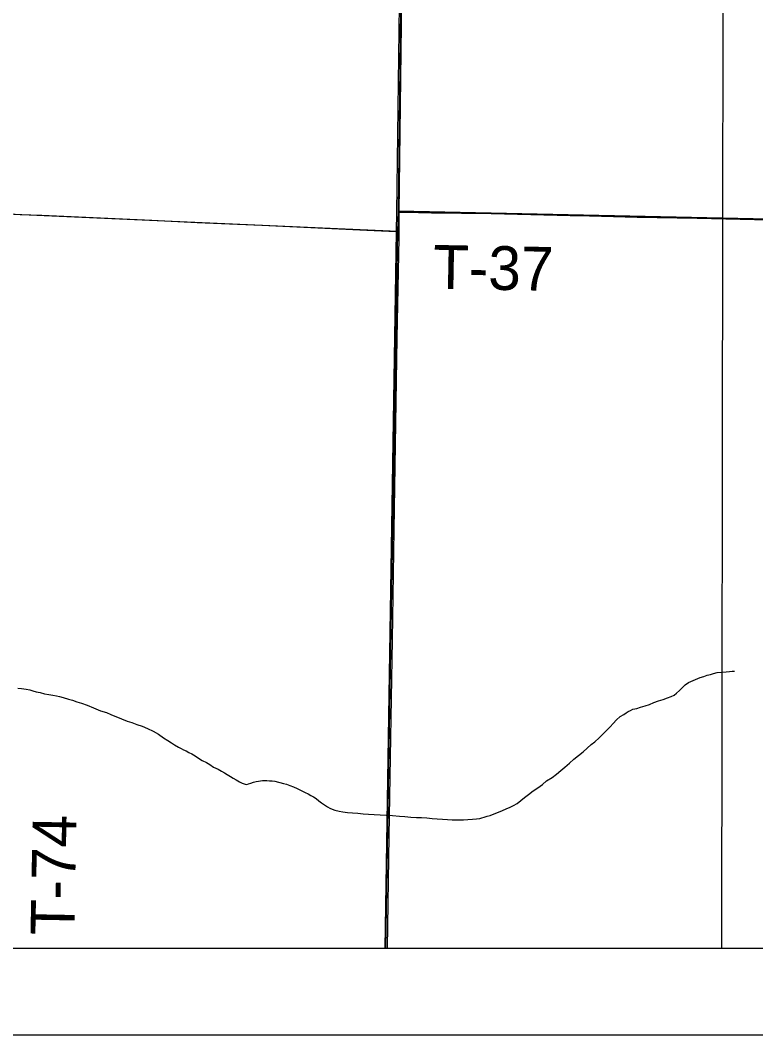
# Model space of a CAD drawing. Extents: x 0 to 68, y 0 to 52.9.
# Drawn here: x 25.596 to 26.517, y 14 to 15.27 of the extents above; entities that cross this region are included whole.
import ezdxf

# ---------------------------------------------------------------- set-up
doc = ezdxf.new("R2010")
doc.units = 0
for name, color, linetype in [('Default', 7, 'Continuous'), ('GM_X_County_Road', 7, 'Continuous'), ('GM_X_Minor_River', 7, 'Continuous'), ('GM_X_Township', 7, 'Continuous'), ('GM_X_Township_Road', 7, 'Continuous'), ('GM_X_Township_Road_Text', 7, 'Continuous'), ('SH_Data', 7, 'Continuous')]:
    doc.layers.add(name, color=color, linetype=linetype)

msp = doc.modelspace()

# ---------------------------------------------------------------- linework, layer by layer
at = {"layer": 'Default'}
msp.add_line((24.6206, 14.1085), (31.3735, 14.1085), dxfattribs=at)
for points in [[(26.4744, 14.1085), (26.4757, 15.0215), (26.4765, 15.5044), (26.4849, 15.9942), (26.4936, 16.4764), (26.5003, 16.7962), (26.5068, 17.0882), (26.51, 17.2354), (26.5141, 17.413)], [(26.0557, 14.1085), (26.0579, 14.2486), (26.0595, 14.3475), (26.062, 14.4943), (26.064, 14.6322), (26.0678, 14.872), (26.0702, 14.9979), (26.0702, 15.0056), (26.0705, 15.0299), (26.0717, 15.1298), (26.0731, 15.2647), (26.0743, 15.3906)], [(26.0538, 14.1085), (26.0686, 15.0058), (26.0693, 15.031), (26.9579, 15.012), (26.9464, 14.1085)]]:
    msp.add_lwpolyline(points, dxfattribs=at)
for points in [[(25.1024, 16.0217), (26.0802, 15.9705), (26.0693, 15.031), (26.0686, 15.0058), (25.0886, 15.049)], [(26.0805, 15.9928), (26.5121, 15.996), (26.9703, 15.9867), (26.9579, 15.012), (26.0693, 15.031), (26.0802, 15.9705)]]:
    msp.add_lwpolyline(points, close=True, dxfattribs=at)
at = {"layer": 'GM_X_County_Road'}
msp.add_lwpolyline([(25.583, 15.0278), (25.5956, 15.027), (25.6226, 15.0262), (25.7604, 15.0198), (25.8173, 15.0171), (25.8982, 15.0136), (26.03, 15.0075), (26.0667, 15.0058), (26.0702, 15.0056)], dxfattribs=at)
at = {"layer": 'GM_X_Minor_River'}
for points in [[(26.2439, 14.3092), (26.2498, 14.3132), (26.255, 14.3179), (26.262, 14.3222), (26.2672, 14.3262), (26.2728, 14.3306), (26.278, 14.3349), (26.2835, 14.34), (26.2891, 14.3451), (26.295, 14.3494), (26.3006, 14.3541), (26.3057, 14.3588), (26.3109, 14.3632), (26.3154, 14.3668), (26.3209, 14.3715), (26.3254, 14.3763), (26.3302, 14.381), (26.3346, 14.3853), (26.3384, 14.3897), (26.3424, 14.3944), (26.3473, 14.3984), (26.3517, 14.401), (26.3546, 14.4028), (26.3572, 14.4046), (26.3602, 14.406), (26.3631, 14.4074), (26.3679, 14.4085), (26.3727, 14.4103), (26.3786, 14.4117), (26.3838, 14.4135), (26.3893, 14.416), (26.3952, 14.4181), (26.4011, 14.4199), (26.4066, 14.4217), (26.411, 14.4235), (26.4147, 14.4253), (26.4177, 14.4278), (26.4214, 14.4311), (26.4247, 14.4343), (26.4284, 14.438), (26.4329, 14.4409), (26.4473, 14.4473), (26.4517, 14.4487), (26.4561, 14.4502), (26.4601, 14.4512), (26.4642, 14.4523), (26.4686, 14.4537), (26.4752, 14.454), (26.48, 14.4543), (26.484, 14.4546), (26.4874, 14.455), (26.4899, 14.455), (26.4903, 14.4549)], [(25.5927, 14.4338), (25.5974, 14.4334), (25.6033, 14.4326), (25.6077, 14.4318), (25.6117, 14.4307), (25.6158, 14.4295), (25.6209, 14.4284), (25.626, 14.4269), (25.6315, 14.4261), (25.6366, 14.4253), (25.641, 14.4245), (25.6451, 14.4234), (25.6495, 14.4222), (25.6561, 14.4203), (25.6612, 14.4188), (25.6667, 14.4169), (25.6725, 14.415), (25.6795, 14.4124), (25.6875, 14.4093), (25.6963, 14.4056), (25.7036, 14.4033), (25.7091, 14.401), (25.7226, 14.3954), (25.7296, 14.3927), (25.7354, 14.3909), (25.7417, 14.3886), (25.7483, 14.3863), (25.7552, 14.3833), (25.7621, 14.3799)], [(25.7621, 14.3799), (25.7691, 14.3762), (25.7753, 14.3717), (25.7808, 14.3684), (25.7851, 14.3654), (25.7891, 14.3628), (25.7939, 14.3601), (25.7972, 14.3583), (25.8001, 14.3568), (25.8034, 14.3553), (25.807, 14.3534), (25.8107, 14.3515), (25.8147, 14.3493), (25.8191, 14.3463), (25.8238, 14.3433), (25.8289, 14.3407), (25.8333, 14.3384), (25.8377, 14.3351), (25.8436, 14.3325), (25.8479, 14.3298), (25.8516, 14.328), (25.8549, 14.3257), (25.8589, 14.3235), (25.8625, 14.3212), (25.8662, 14.319), (25.8702, 14.3168), (25.8739, 14.3149), (25.8775, 14.3137), (25.8797, 14.3134), (25.8816, 14.3141), (25.8845, 14.3148), (25.8878, 14.3162), (25.8911, 14.3169), (25.8941, 14.3176), (25.8967, 14.318), (25.8992, 14.3183), (25.9014, 14.3183), (25.9044, 14.3182), (25.908, 14.3178), (25.9113, 14.3178), (25.9146, 14.3174), (25.9253, 14.3147), (25.9293, 14.3136), (25.9333, 14.3121), (25.9381, 14.3102), (25.9425, 14.3083), (25.9468, 14.306), (25.9527, 14.3034), (25.9563, 14.3015), (25.9596, 14.2997), (25.9629, 14.2978), (25.9662, 14.2956), (25.9698, 14.293), (25.9731, 14.2904), (25.9768, 14.2878), (25.9804, 14.2855), (25.9833, 14.2836), (25.9863, 14.2825), (25.9899, 14.281), (25.995, 14.2798), (25.9998, 14.2791), (26.0057, 14.2783), (26.0119, 14.2778), (26.0185, 14.2774), (26.0251, 14.2766), (26.0321, 14.2762), (26.0391, 14.2757), (26.0464, 14.2753), (26.0541, 14.2748), (26.0618, 14.2744), (26.0706, 14.2736), (26.0776, 14.2731), (26.0849, 14.2723), (26.0919, 14.2719), (26.0985, 14.2718), (26.1051, 14.2714), (26.1117, 14.2709), (26.118, 14.2701), (26.1246, 14.2697), (26.1308, 14.2693), (26.1367, 14.2692), (26.1429, 14.2691), (26.151, 14.269), (26.1565, 14.2694), (26.162, 14.2697), (26.1672, 14.2703), (26.1712, 14.2707), (26.1738, 14.2714), (26.1767, 14.2725), (26.1804, 14.2735), (26.1845, 14.2746), (26.1996, 14.2807), (26.2044, 14.2828), (26.2092, 14.285), (26.2136, 14.2871), (26.218, 14.2896), (26.2225, 14.2933), (26.2273, 14.2969), (26.2325, 14.3009), (26.238, 14.3052), (26.2439, 14.3092)]]:
    msp.add_lwpolyline(points, dxfattribs=at)
at = {"layer": 'GM_X_Township'}
msp.add_lwpolyline([(26.0526, 14.1085), (26.0668, 15.0057), (26.0672, 15.0296), (26.0731, 15.4857), (26.0734, 15.5103), (26.0819, 15.9691), (26.0824, 15.9921), (26.0868, 16.4805), (26.0925, 16.94), (26.0957, 17.214), (26.096, 17.2601)], dxfattribs=at)
at = {"layer": 'GM_X_Township_Road'}
msp.add_lwpolyline([(26.0705, 15.0299), (26.0778, 15.0298), (26.1107, 15.029), (26.1857, 15.028), (26.2846, 15.0256), (26.3086, 15.0252), (26.3685, 15.0238), (26.4434, 15.0222), (26.5153, 15.0208), (26.5902, 15.0192), (26.6502, 15.0185), (26.6982, 15.0176), (26.7401, 15.017), (26.83, 15.0151), (26.914, 15.0137), (27.0099, 15.0116), (27.0518, 15.0105), (27.1208, 15.0093), (27.2167, 15.0072), (27.2826, 15.006), (27.3545, 15.0043), (27.3934, 15.0031), (27.4486, 15.002)], dxfattribs=at)
at = {"layer": 'SH_Data'}
msp.add_line((24.5015, 14), (31.5015, 14), dxfattribs=at)

# ---------------------------------------------------------------- texts
at = {"layer": 'GM_X_Township_Road_Text'}
for s, rotation, p in [('T-37', 358.9397, (26.1124, 14.9341)), ('T-74', 88.9413, (25.6634, 14.1241))]:
    msp.add_text(s, height=0.05481, rotation=rotation, dxfattribs=at).set_placement(p)

doc.saveas('drawing.dxf')
